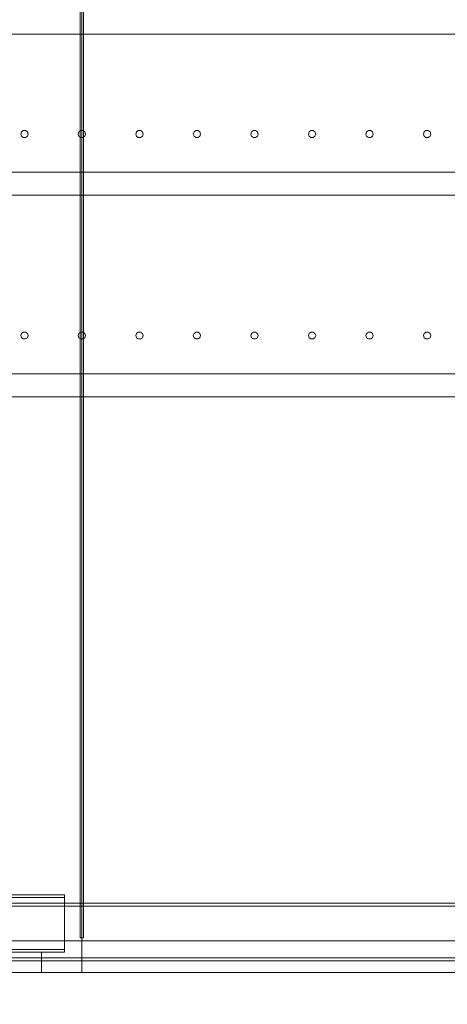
# Model space of a CAD drawing. Header units: millimetres. Extents: x -4738 to 65662, y -68080 to 6847.
# Tile 1046 of 1056: x 51353 to 52096, y -55 to 1655. Entities that reach past the tile are written whole.
import ezdxf

# ---------------------------------------------------------------- set-up
doc = ezdxf.new("R2010")
doc.units = ezdxf.units.MM
for name, color, linetype, lineweight in [('COTAS_O', 1, 'Continuous', 0), ('COTAS_P', 1, 'Continuous', 0), ('lateral_secador', 7, 'Continuous', 0)]:
    doc.layers.add(name, color=color, linetype=linetype, lineweight=lineweight)
doc.dimstyles.new('R19_100', dxfattribs={"dimtxt": 250, "dimasz": 150, "dimexe": 150, "dimexo": 80, "dimgap": 100, "dimtad": 1, "dimtih": 1, "dimtoh": 1, "dimdsep": 46, "dimcen": 0.09, "dimadec": 0, "dimazin": 0, "dimtfac": 1, "dimtdec": 4, "dimtofl": 0, "dimtmove": 0, "dimatfit": 3, "dimfxl": 1, "dimtolj": 1, "dimtzin": 0, "dimarcsym": 0})

# ---------------------------------------------------------------- blocks, each defined once
blk = doc.blocks.new('DIM_R30_28')
at = {"layer": 'COTAS_O'}
for p, q in [((40461.1, 0), (40461.1, -900)), ((60461.1, 0), (60461.1, -900)), ((40461.1, -900), (40611.1, -855)), ((60461.1, -900), (60311.1, -855)), ((40461.1, -900), (60461.1, -900)), ((40461.1, -900), (40611.1, -945)), ((60461.1, -900), (60311.1, -945))]:
    blk.add_line(p, q, dxfattribs=at)
blk.add_text('20000 O', height=250, dxfattribs=at).set_placement((50461.1, -800))
blk = doc.blocks.new('DIM_R30_32')
at = {"layer": 'COTAS_P'}
for p, q in [((112.7, 0), (112.7, -2500)), ((65298.1, 0), (65298.1, -2500)), ((112.7, -2500), (262.7, -2455)), ((65298.1, -2500), (65148.1, -2455)), ((112.7, -2500), (65298.1, -2500)), ((112.7, -2500), (262.7, -2545)), ((65298.1, -2500), (65148.1, -2545))]:
    blk.add_line(p, q, dxfattribs=at)
blk.add_text('65185.39 P', height=250, dxfattribs=at).set_placement((32705.4, -2400))

msp = doc.modelspace()

# ---------------------------------------------------------------- linework, layer by layer
at = {"layer": 'lateral_secador'}
for p, q in [((51458.134, 2925), (51458.134, 60)), ((51461.134, 0), (51461.134, 2925)), ((51464.134, 60), (51464.134, 2925)), ((40811.134, 1630), (60111.134, 1630)), ((51355.997, 1460.082), (51354.784, 1456.35)), ((51354.784, 1456.35), (51355.997, 1452.618)), ((51359.172, 1462.389), (51355.997, 1460.082)), ((51363.096, 1462.389), (51359.172, 1462.389)), ((51366.271, 1460.082), (51363.096, 1462.389)), ((51367.484, 1456.35), (51366.271, 1460.082)), ((51366.271, 1452.618), (51367.484, 1456.35)), ((51455.997, 1460.082), (51454.784, 1456.35)), ((51454.784, 1456.35), (51455.997, 1452.618)), ((51459.172, 1462.389), (51455.997, 1460.082)), ((51463.096, 1462.389), (51459.172, 1462.389)), ((51466.271, 1460.082), (51463.096, 1462.389)), ((51467.484, 1456.35), (51466.271, 1460.082)), ((51466.271, 1452.618), (51467.484, 1456.35)), ((51555.997, 1460.082), (51554.784, 1456.35)), ((51554.784, 1456.35), (51555.997, 1452.618)), ((51559.172, 1462.389), (51555.997, 1460.082)), ((51563.096, 1462.389), (51559.172, 1462.389)), ((51566.271, 1460.082), (51563.096, 1462.389)), ((51567.484, 1456.35), (51566.271, 1460.082)), ((51566.271, 1452.618), (51567.484, 1456.35)), ((51655.997, 1460.082), (51654.784, 1456.35)), ((51654.784, 1456.35), (51655.997, 1452.618)), ((51659.172, 1462.389), (51655.997, 1460.082)), ((51663.096, 1462.389), (51659.172, 1462.389)), ((51666.271, 1460.082), (51663.096, 1462.389)), ((51667.484, 1456.35), (51666.271, 1460.082)), ((51666.271, 1452.618), (51667.484, 1456.35)), ((51755.997, 1460.082), (51754.784, 1456.35)), ((51754.784, 1456.35), (51755.997, 1452.618)), ((51759.172, 1462.389), (51755.997, 1460.082)), ((51763.096, 1462.389), (51759.172, 1462.389)), ((51766.271, 1460.082), (51763.096, 1462.389)), ((51767.484, 1456.35), (51766.271, 1460.082)), ((51766.271, 1452.618), (51767.484, 1456.35)), ((51855.997, 1460.082), (51854.784, 1456.35)), ((51854.784, 1456.35), (51855.997, 1452.618)), ((51859.172, 1462.389), (51855.997, 1460.082)), ((51863.096, 1462.389), (51859.172, 1462.389)), ((51866.271, 1460.082), (51863.096, 1462.389)), ((51867.484, 1456.35), (51866.271, 1460.082)), ((51866.271, 1452.618), (51867.484, 1456.35)), ((51955.997, 1460.082), (51954.784, 1456.35)), ((51954.784, 1456.35), (51955.997, 1452.618)), ((51959.172, 1462.389), (51955.997, 1460.082)), ((51963.096, 1462.389), (51959.172, 1462.389)), ((51966.271, 1460.082), (51963.096, 1462.389)), ((51967.484, 1456.35), (51966.271, 1460.082)), ((51966.271, 1452.618), (51967.484, 1456.35)), ((52055.997, 1460.082), (52054.784, 1456.35)), ((52054.784, 1456.35), (52055.997, 1452.618)), ((52059.172, 1462.389), (52055.997, 1460.082)), ((52063.096, 1462.389), (52059.172, 1462.389)), ((52066.271, 1460.082), (52063.096, 1462.389)), ((52067.484, 1456.35), (52066.271, 1460.082)), ((52066.271, 1452.618), (52067.484, 1456.35)), ((51355.997, 1452.618), (51359.172, 1450.311)), ((51359.172, 1450.311), (51363.096, 1450.311)), ((51363.096, 1450.311), (51366.271, 1452.618)), ((51455.997, 1452.618), (51459.172, 1450.311)), ((51459.172, 1450.311), (51463.096, 1450.311)), ((51463.096, 1450.311), (51466.271, 1452.618)), ((51555.997, 1452.618), (51559.172, 1450.311)), ((51559.172, 1450.311), (51563.096, 1450.311)), ((51563.096, 1450.311), (51566.271, 1452.618)), ((51655.997, 1452.618), (51659.172, 1450.311)), ((51659.172, 1450.311), (51663.096, 1450.311)), ((51663.096, 1450.311), (51666.271, 1452.618)), ((51755.997, 1452.618), (51759.172, 1450.311)), ((51759.172, 1450.311), (51763.096, 1450.311)), ((51763.096, 1450.311), (51766.271, 1452.618)), ((51855.997, 1452.618), (51859.172, 1450.311)), ((51859.172, 1450.311), (51863.096, 1450.311)), ((51863.096, 1450.311), (51866.271, 1452.618)), ((51955.997, 1452.618), (51959.172, 1450.311)), ((51959.172, 1450.311), (51963.096, 1450.311)), ((51963.096, 1450.311), (51966.271, 1452.618)), ((52055.997, 1452.618), (52059.172, 1450.311)), ((52059.172, 1450.311), (52063.096, 1450.311)), ((52063.096, 1450.311), (52066.271, 1452.618)), ((40811.134, 1390), (60111.134, 1390)), ((40811.134, 1350), (60111.134, 1350)), ((51359.172, 1112.389), (51355.997, 1110.082)), ((51363.096, 1112.389), (51359.172, 1112.389)), ((51366.271, 1110.082), (51363.096, 1112.389)), ((51459.172, 1112.389), (51455.997, 1110.082)), ((51463.096, 1112.389), (51459.172, 1112.389)), ((51466.271, 1110.082), (51463.096, 1112.389)), ((51559.172, 1112.389), (51555.997, 1110.082)), ((51563.096, 1112.389), (51559.172, 1112.389)), ((51566.271, 1110.082), (51563.096, 1112.389)), ((51659.172, 1112.389), (51655.997, 1110.082)), ((51663.096, 1112.389), (51659.172, 1112.389)), ((51666.271, 1110.082), (51663.096, 1112.389)), ((51759.172, 1112.389), (51755.997, 1110.082)), ((51763.096, 1112.389), (51759.172, 1112.389)), ((51766.271, 1110.082), (51763.096, 1112.389)), ((51859.172, 1112.389), (51855.997, 1110.082)), ((51863.096, 1112.389), (51859.172, 1112.389)), ((51866.271, 1110.082), (51863.096, 1112.389)), ((51959.172, 1112.389), (51955.997, 1110.082)), ((51963.096, 1112.389), (51959.172, 1112.389)), ((51966.271, 1110.082), (51963.096, 1112.389)), ((52059.172, 1112.389), (52055.997, 1110.082)), ((52063.096, 1112.389), (52059.172, 1112.389)), ((52066.271, 1110.082), (52063.096, 1112.389)), ((51355.997, 1110.082), (51354.784, 1106.35)), ((51354.784, 1106.35), (51355.997, 1102.618)), ((51355.997, 1102.618), (51359.172, 1100.311)), ((51359.172, 1100.311), (51363.096, 1100.311)), ((51363.096, 1100.311), (51366.271, 1102.618)), ((51367.484, 1106.35), (51366.271, 1110.082)), ((51366.271, 1102.618), (51367.484, 1106.35)), ((51455.997, 1110.082), (51454.784, 1106.35)), ((51454.784, 1106.35), (51455.997, 1102.618)), ((51455.997, 1102.618), (51459.172, 1100.311)), ((51459.172, 1100.311), (51463.096, 1100.311)), ((51463.096, 1100.311), (51466.271, 1102.618)), ((51467.484, 1106.35), (51466.271, 1110.082)), ((51466.271, 1102.618), (51467.484, 1106.35)), ((51555.997, 1110.082), (51554.784, 1106.35)), ((51554.784, 1106.35), (51555.997, 1102.618)), ((51555.997, 1102.618), (51559.172, 1100.311)), ((51559.172, 1100.311), (51563.096, 1100.311)), ((51563.096, 1100.311), (51566.271, 1102.618)), ((51567.484, 1106.35), (51566.271, 1110.082)), ((51566.271, 1102.618), (51567.484, 1106.35)), ((51655.997, 1110.082), (51654.784, 1106.35)), ((51654.784, 1106.35), (51655.997, 1102.618)), ((51655.997, 1102.618), (51659.172, 1100.311)), ((51659.172, 1100.311), (51663.096, 1100.311)), ((51663.096, 1100.311), (51666.271, 1102.618)), ((51667.484, 1106.35), (51666.271, 1110.082)), ((51666.271, 1102.618), (51667.484, 1106.35)), ((51755.997, 1110.082), (51754.784, 1106.35)), ((51754.784, 1106.35), (51755.997, 1102.618)), ((51755.997, 1102.618), (51759.172, 1100.311)), ((51759.172, 1100.311), (51763.096, 1100.311)), ((51763.096, 1100.311), (51766.271, 1102.618)), ((51767.484, 1106.35), (51766.271, 1110.082)), ((51766.271, 1102.618), (51767.484, 1106.35)), ((51855.997, 1110.082), (51854.784, 1106.35)), ((51854.784, 1106.35), (51855.997, 1102.618)), ((51855.997, 1102.618), (51859.172, 1100.311)), ((51859.172, 1100.311), (51863.096, 1100.311)), ((51863.096, 1100.311), (51866.271, 1102.618)), ((51867.484, 1106.35), (51866.271, 1110.082)), ((51866.271, 1102.618), (51867.484, 1106.35)), ((51955.997, 1110.082), (51954.784, 1106.35)), ((51954.784, 1106.35), (51955.997, 1102.618)), ((51955.997, 1102.618), (51959.172, 1100.311)), ((51959.172, 1100.311), (51963.096, 1100.311)), ((51963.096, 1100.311), (51966.271, 1102.618)), ((51967.484, 1106.35), (51966.271, 1110.082)), ((51966.271, 1102.618), (51967.484, 1106.35)), ((52055.997, 1110.082), (52054.784, 1106.35)), ((52054.784, 1106.35), (52055.997, 1102.618)), ((52055.997, 1102.618), (52059.172, 1100.311)), ((52059.172, 1100.311), (52063.096, 1100.311)), ((52063.096, 1100.311), (52066.271, 1102.618)), ((52067.484, 1106.35), (52066.271, 1110.082)), ((52066.271, 1102.618), (52067.484, 1106.35)), ((40811.134, 1040), (60111.134, 1040)), ((40811.134, 1000), (60111.134, 1000)), ((40461.134, 120), (60461.134, 120)), ((49941.134, 135), (51431.134, 135)), ((49941.134, 130), (51431.134, 130)), ((51431.134, 130), (51431.134, 135)), ((51431.134, 40), (51431.134, 130)), ((40461.134, 115), (60461.134, 115)), ((40461.134, 55), (60461.134, 55)), ((51458.134, 60), (51464.134, 60)), ((49941.134, 40), (51431.134, 40)), ((49941.134, 35), (51431.134, 35)), ((51231.134, 35), (51391.134, 35)), ((51391.134, 0), (51391.134, 35)), ((51431.134, 35), (51431.134, 40)), ((40461.134, 25), (60461.134, 25)), ((40461.134, 20), (60461.134, 20)), ((40461.134, 0), (60461.134, 0)), ((50686.134, 0), (51461.134, 0)), ((51231.134, 0), (51391.134, 0)), ((51461.134, 0), (52461.134, 0))]:
    msp.add_line(p, q, dxfattribs=at)

# ---------------------------------------------------------------- dimensions: what is measured, and where the dimension line sits
at = {"layer": 'COTAS_O'}
dim = msp.add_aligned_dim(p1=(40461.134, 0), p2=(60461.134, 0), distance=-900, text='<> O', dimstyle='R19_100', dxfattribs=at)
dim.commit()
dim.dimension.update_dxf_attribs({"geometry": 'DIM_R30_28', "text_midpoint": (50461.134, -900)})
at = {"layer": 'COTAS_P'}
dim = msp.add_aligned_dim(p1=(112.7, 0), p2=(65298.0949, 0), distance=-2500, text='<> P', dimstyle='R19_100', dxfattribs=at)
dim.commit()
dim.dimension.update_dxf_attribs({"geometry": 'DIM_R30_32', "text_midpoint": (32705.3975, -2500)})

doc.saveas('drawing.dxf')
